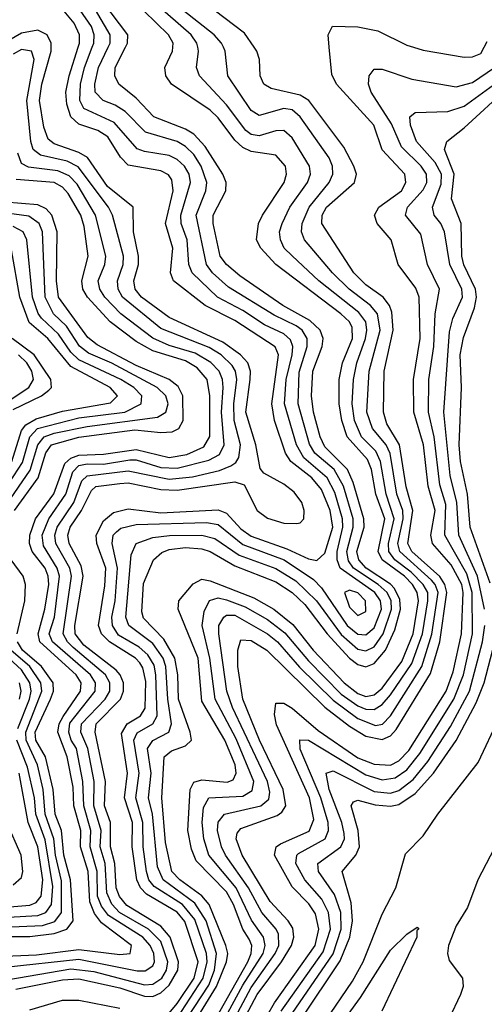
# Model space of a CAD drawing. Header units: inches. Extents: x 990535 to 1117859, y 769386 to 892122.
# Tile 831 of 1056: x 1053526 to 1054659, y 867666 to 870067. Entities that reach past the tile are written whole.
import ezdxf

# ---------------------------------------------------------------- set-up
doc = ezdxf.new("R2010")
doc.units = ezdxf.units.IN
doc.header["$MEASUREMENT"] = 0
doc.layers.add('B0856', color=7, linetype='Continuous')
doc.layers.add('B0857', color=7, linetype='Continuous')

msp = doc.modelspace()

# ---------------------------------------------------------------- linework, layer by layer
at = {"layer": 'B0856', "color": 5}
for points, elevation in [([(1053516.5, 867703.5), (1053630, 867726.5), (1053670, 867728.3), (1053770, 867706.5), (1053830, 867686.2), (1053850, 867685.4), (1053870, 867694.2), (1053890, 867713.1), (1053911.6, 867750), (1053913.2, 867770), (1053893, 867830), (1053870, 867857.2), (1053787.3, 867907.3), (1053769.3, 867929.3), (1053761.1, 867950), (1053757.9, 868010), (1053747.3, 868050), (1053747.3, 868110), (1053732.4, 868150), (1053735, 868210), (1053709.6, 868330), (1053712.1, 868350), (1053771.9, 868410), (1053778.6, 868430), (1053778.5, 868450), (1053771.1, 868470), (1053761.2, 868481.2), (1053681.8, 868541.8), (1053661.2, 868570), (1053659.9, 868590), (1053680.2, 868710), (1053675.7, 868735.7), (1053646.4, 868790), (1053643, 868810), (1053649.1, 868830), (1053676.3, 868870), (1053700.9, 868919.1), (1053711.3, 868928.7), (1053770, 868936.4), (1053790, 868937.5), (1053870, 868921.3), (1053910, 868919.6), (1054050, 868939.9), (1054072.8, 868932.8), (1054104.9, 868870), (1054130, 868851.4), (1054170, 868839.8), (1054201.7, 868838.3), (1054210, 868840.2), (1054218.9, 868850), (1054219.8, 868870), (1054213.6, 868890), (1054195.2, 868915.2), (1054170, 868934.5), (1054121.2, 868961.2), (1054112.4, 868972.4), (1054101.4, 869030), (1054077.3, 869110), (1054087.6, 869190), (1054088.2, 869210), (1054082.3, 869230), (1054064.1, 869250), (1054020.8, 869280.8), (1053890, 869340.5), (1053822.7, 869390), (1053807.4, 869410), (1053804.1, 869430), (1053815.1, 869470), (1053815.3, 869490), (1053803, 869550), (1053802.3, 869610), (1053740, 869660), (1053690.9, 869730.9), (1053670, 869743.1), (1053610, 869764.1), (1053595.3, 869775.3), (1053584.9, 869804.9), (1053574.1, 869870), (1053579.9, 869910), (1053602.6, 869990), (1053602.6, 870000)], 3020), ([(1053890, 867645.1), (1053910, 867668.4), (1053951.4, 867730), (1053960.9, 867770), (1053928.6, 867868.6), (1053910, 867890.9), (1053834.9, 867934.9), (1053820.7, 867950), (1053811.1, 867970), (1053799.7, 868050), (1053800.4, 868110), (1053781.5, 868170), (1053788.7, 868230), (1053773.6, 868326.4), (1053787.9, 868350), (1053820.4, 868370), (1053831.8, 868388.2), (1053833.3, 868453.3), (1053826.4, 868486.4), (1053818.7, 868498.7), (1053808.4, 868510), (1053744.7, 868550), (1053725.1, 868570), (1053717.6, 868590), (1053733.3, 868686.7), (1053735.4, 868730), (1053713.7, 868790), (1053712.3, 868810), (1053730, 868845.1), (1053754.3, 868865.7), (1053790, 868874.2), (1053870, 868864.9), (1054010, 868872), (1054030, 868863.6), (1054065.3, 868825.3), (1054090, 868807.5), (1054177.1, 868777.1), (1054230, 868752.2), (1054250, 868748), (1054270, 868766.1), (1054289.4, 868830), (1054282.5, 868870), (1054261.7, 868921.7), (1054238.2, 868950), (1054186.8, 868990), (1054174.2, 869010), (1054147.3, 869090), (1054140.6, 869130), (1054156.9, 869250), (1054148.9, 869268.9), (1054050, 869333.3), (1053977.9, 869370), (1053900.6, 869430), (1053893.5, 869450), (1053899, 869510), (1053881.3, 869570), (1053899.8, 869650), (1053896.4, 869676.4), (1053888.3, 869688.3), (1053870, 869698.3), (1053790, 869712.2), (1053771.8, 869731.8), (1053740.9, 869780.9), (1053716.4, 869796.4), (1053670, 869812.4), (1053650, 869830), (1053640.7, 869860.7), (1053638.6, 869890), (1053646.2, 869930), (1053668.4, 870000)], 2980), ([(1053910, 867632.4), (1053973.4, 867730), (1053983, 867770), (1053980.9, 867790), (1053953.1, 867873.1), (1053922.9, 867910), (1053853.3, 867953.3), (1053840.3, 867970), (1053834.6, 867990), (1053826.7, 868050), (1053826.4, 868110), (1053808.9, 868170), (1053817.3, 868230), (1053804.1, 868310), (1053812, 868328), (1053850.2, 868349.8), (1053861.1, 868370), (1053858.1, 868470), (1053853.3, 868493.3), (1053838.5, 868518.5), (1053816.8, 868536.8), (1053766.6, 868566.6), (1053752.1, 868590), (1053750.4, 868610), (1053758.2, 868650), (1053764.1, 868730), (1053751.1, 868790), (1053753.5, 868810), (1053761.4, 868818.6), (1053772.7, 868827.3), (1053810, 868836.5), (1053981.4, 868841.4), (1054010, 868836), (1054070, 868787.4), (1054170.7, 868750), (1054241.9, 868701.9), (1054261.7, 868681.7), (1054324.3, 868590), (1054350, 868568.9), (1054370, 868566.9), (1054390, 868584.2), (1054407.9, 868630), (1054405.4, 868650), (1054392, 868670), (1054307.3, 868730), (1054299.7, 868750), (1054299.7, 868770), (1054314, 868830), (1054313.1, 868850), (1054294.3, 868914.3), (1054275.5, 868950), (1054218.7, 868998.7), (1054200.7, 869030), (1054171.9, 869130), (1054175.3, 869190), (1054190.1, 869250.1), (1054191.6, 869270), (1054186.1, 869286.1), (1054170, 869300.7), (1054122.9, 869322.9), (1054070, 869357.6), (1054008.5, 869390), (1053946.3, 869450), (1053938.6, 869470), (1053933.8, 869530), (1053919.5, 869570), (1053918.5, 869590), (1053942.4, 869670), (1053939.1, 869690), (1053927.8, 869710), (1053910, 869726), (1053890, 869735.6), (1053830, 869745.3), (1053812.3, 869752.3), (1053755.8, 869815.8), (1053682.2, 869850), (1053672.5, 869870), (1053673.9, 869910), (1053683.4, 869950), (1053702.8, 870000)], 2960), ([(1053915.4, 867604.6), (1053986.7, 867713.3), (1054000.8, 867750), (1054005.6, 867790), (1053980.2, 867870), (1053953.2, 867913.2), (1053875.2, 867970), (1053861.7, 868001.7), (1053849.7, 868129.7), (1053839.8, 868170), (1053846.7, 868230), (1053837.4, 868290), (1053850.1, 868309.9), (1053889.3, 868330), (1053895.8, 868350), (1053886.8, 868410), (1053882.5, 868490), (1053875.8, 868510), (1053850, 868546), (1053791.5, 868590), (1053784.7, 868610), (1053797.5, 868762.5), (1053809.9, 868790), (1053850, 868804.4), (1053891, 868809), (1053970, 868810.5), (1054001.9, 868801.9), (1054061.1, 868761.1), (1054150, 868728.5), (1054199, 868699), (1054249.8, 868649.8), (1054310, 868568.1), (1054350, 868532.2), (1054370, 868527.8), (1054390, 868538.2), (1054412.2, 868570), (1054432.5, 868630), (1054431.4, 868650), (1054421.6, 868670), (1054399.9, 868690), (1054339.6, 868730), (1054327.5, 868747.5), (1054323.7, 868770), (1054339.3, 868830), (1054338.8, 868850), (1054315.6, 868930), (1054292.5, 868970), (1054245.1, 869010), (1054232.3, 869032.3), (1054204.7, 869130), (1054207.7, 869207.7), (1054227, 869270), (1054226.6, 869290), (1054214.6, 869310), (1054200.2, 869320.2), (1054146.4, 869346.4), (1054035, 869415), (1053995.8, 869450), (1053981.1, 869470), (1053956.3, 869590), (1053979.4, 869650), (1053982, 869670), (1053968.6, 869710), (1053950, 869737.9), (1053930, 869757.9), (1053910, 869769.7), (1053832.3, 869792.3), (1053783.2, 869843.2), (1053758.8, 869858.8), (1053728.9, 869870), (1053710, 869889.9), (1053709.1, 869910), (1053717.6, 869950), (1053741.5, 870000)], 2940), ([(1053930, 867587.1), (1054005.6, 867710), (1054030.4, 867770), (1054033.4, 867790), (1054028.2, 867810), (1053987.6, 867910), (1053970, 867931), (1053915.9, 867970), (1053896.9, 867990), (1053880.9, 868060.9), (1053872.4, 868170), (1053878.4, 868270), (1053895.8, 868284.2), (1053930, 868296.7), (1053944.5, 868310), (1053941.8, 868330), (1053912.7, 868410), (1053911.5, 868470), (1053904.4, 868510), (1053877, 868557), (1053827.7, 868607.7), (1053823.2, 868623.2), (1053827.9, 868692.1), (1053852.1, 868750), (1053872, 868768), (1053890, 868775.1), (1053930, 868780), (1053970, 868777.2), (1053990, 868770.6), (1054050, 868735.1), (1054150, 868696.7), (1054190, 868670.2), (1054221.4, 868641.4), (1054275.5, 868570), (1054330, 868510), (1054350, 868495.2), (1054370, 868488.8), (1054390, 868496.9), (1054417.8, 868530), (1054441, 868579), (1054454.1, 868630), (1054453, 868653), (1054439.8, 868679.8), (1054430, 868690.8), (1054370.6, 868730), (1054352.7, 868750), (1054348.1, 868770), (1054365.8, 868830), (1054365.2, 868850), (1054338.9, 868938.9), (1054325.4, 868970), (1054270, 869025.4), (1054258.6, 869050), (1054242.6, 869110), (1054237.3, 869150), (1054240.6, 869210), (1054263.2, 869270), (1054266.2, 869290), (1054258.6, 869310), (1054233.4, 869333.4), (1054167.7, 869370), (1054062.2, 869442.2), (1054029.7, 869469.7), (1054014.7, 869490), (1053997.5, 869570), (1053997.7, 869590), (1054028.3, 869650), (1054029.2, 869670), (1054021.4, 869690), (1053977.8, 869757.8), (1053950, 869787.6), (1053930, 869800), (1053852.7, 869830), (1053810, 869875.2), (1053767.6, 869910), (1053757.7, 869930), (1053758.4, 869950), (1053783.8, 870000)], 2920), ([(1053957.7, 867550), (1054081.9, 867770), (1054090.5, 867790), (1054091.9, 867810), (1054085.6, 867825.6), (1054069.6, 867850), (1054046.9, 867910), (1054030, 867940.3), (1053956.2, 868016.2), (1053944.9, 868044.9), (1053935.7, 868090), (1053941.6, 868190), (1053950, 868208), (1053970, 868213.7), (1054032, 868208), (1054046.3, 868213.7), (1054054, 868230), (1054050.8, 868250), (1054026.4, 868310), (1053970, 868405.8), (1053961.3, 868510), (1053911.8, 868630), (1053913.5, 868650), (1053948.4, 868691.6), (1053970, 868702.6), (1053990, 868699.1), (1054097.1, 868657.1), (1054145.4, 868630), (1054192, 868592), (1054241.7, 868530), (1054317.1, 868450), (1054350, 868423.8), (1054370, 868417.1), (1054390, 868420.8), (1054410, 868436.9), (1054457.7, 868502.3), (1054485, 868570), (1054498.1, 868650), (1054494.9, 868670), (1054483.4, 868690), (1054464.4, 868710), (1054410, 868750), (1054400.1, 868770), (1054416, 868850), (1054394.6, 868910), (1054383.8, 868970), (1054374.3, 868994.3), (1054324, 869050), (1054311.5, 869090), (1054304.7, 869130), (1054304.7, 869190), (1054313, 869230), (1054337.1, 869290), (1054336.3, 869316.2), (1054330, 869330), (1054309.3, 869350), (1054150.2, 869470), (1054113.7, 869510), (1054103.6, 869530), (1054108.5, 869570), (1054118.1, 869590), (1054170.8, 869670), (1054176.2, 869690), (1054173.6, 869710), (1054150, 869736.6), (1054090, 869745.8), (1054070, 869755.4), (1054050, 869773.2), (1054010, 869827.2), (1053990, 869846.3), (1053895.7, 869910), (1053881.7, 869930), (1053879.7, 869950), (1053898.7, 869990), (1053899.3, 870000)], 2880), ([(1053970.4, 867530), (1054070, 867713), (1054119.5, 867790), (1054124.2, 867810), (1054120.6, 867830), (1054091.2, 867871.2), (1054053.4, 867950), (1053987.1, 868030), (1053974.5, 868070), (1053970.7, 868110), (1053974.1, 868145.9), (1053986.8, 868170), (1054070, 868173.9), (1054092.6, 868187.4), (1054097, 868210), (1054053.5, 868313.5), (1054002.2, 868410), (1053989.8, 868510), (1053970.4, 868590), (1053975.6, 868624.4), (1053989, 868651), (1054010, 868657.5), (1054030, 868652.8), (1054075.5, 868635.5), (1054130, 868604.6), (1054172.1, 868572.1), (1054230, 868503.5), (1054310, 868422.9), (1054350, 868394.1), (1054370, 868385.6), (1054390, 868384.9), (1054410, 868397.4), (1054430, 868420.5), (1054482.4, 868497.6), (1054508.1, 868570), (1054521.5, 868650), (1054521, 868670), (1054510, 868690), (1054480.3, 868720.3), (1054440.5, 868750), (1054426.2, 868770), (1054425.3, 868790), (1054439, 868850), (1054419.1, 868910), (1054406, 868990), (1054394.6, 869014.6), (1054359.2, 869050), (1054342.6, 869090), (1054336.7, 869130), (1054339.5, 869190), (1054347.8, 869230), (1054368.8, 869290), (1054372.4, 869310), (1054369.8, 869330), (1054352.7, 869352.7), (1054255.4, 869430), (1054190, 869490.8), (1054171.1, 869510), (1054161.8, 869530), (1054159.6, 869550), (1054165.6, 869570), (1054184.4, 869610), (1054227.9, 869670), (1054234.7, 869690), (1054232.2, 869710), (1054190, 869779.1), (1054170, 869796.5), (1054150, 869796.1), (1054110, 869783.8), (1054090, 869787.3), (1054076.9, 869796.9), (1054030, 869858.9), (1053964.1, 869930), (1053957.3, 869950), (1053961.8, 869990), (1053959.8, 870000)], 2860), ([(1053993.6, 867526.4), (1054090, 867707.6), (1054148.7, 867790), (1054157.3, 867810), (1054157.1, 867837.1), (1054151.1, 867850), (1054116.5, 867890), (1054083.8, 867950), (1054027.5, 868030), (1054018, 868050), (1054008.5, 868090), (1054010, 868110.7), (1054025.5, 868130), (1054113.5, 868150), (1054133.5, 868166.5), (1054136.1, 868183.9), (1054130.4, 868210), (1054044.6, 868390), (1054030.6, 868430), (1054011.3, 868570), (1054011.1, 868590), (1054023.3, 868610), (1054030, 868615), (1054050, 868614.9), (1054130, 868569.8), (1054154.8, 868550), (1054208.4, 868488.4), (1054290, 868407.6), (1054350, 868363.5), (1054393.6, 868346.4), (1054410.7, 868349.3), (1054429.9, 868370.1), (1054506.5, 868490), (1054530.9, 868569.1), (1054546.1, 868670), (1054538.9, 868690), (1054530, 868700.1), (1054452.9, 868770), (1054448.3, 868790), (1054461.3, 868850), (1054459.9, 868870), (1054445.3, 868910), (1054429.2, 869009.2), (1054419.3, 869030), (1054386.4, 869070), (1054372.5, 869110), (1054378.4, 869210), (1054404.6, 869310), (1054398.2, 869350), (1054381.6, 869370), (1054329.2, 869410), (1054288.6, 869450), (1054220.4, 869530), (1054213, 869550), (1054214.7, 869570), (1054231.6, 869610), (1054280.8, 869670), (1054289.1, 869690), (1054288.3, 869710), (1054280.2, 869730), (1054210.1, 869830.1), (1054190, 869847.2), (1054170, 869850.4), (1054110, 869833.1), (1054090, 869845.1), (1054033.7, 869930), (1054027.2, 869990), (1054022.5, 870000)], 2840), ([(1054002.1, 867497.9), (1054104.5, 867690), (1054164.5, 867770), (1054188.3, 867810), (1054194.3, 867830), (1054191.8, 867851.8), (1054180.6, 867870), (1054136.7, 867916.7), (1054068.4, 868030), (1054053.7, 868070), (1054056.1, 868083.9), (1054065.2, 868094.8), (1054153.4, 868126.6), (1054165.2, 868134.8), (1054174.4, 868150), (1054168.1, 868190), (1054110.7, 868310), (1054070.1, 868410), (1054057.3, 868490), (1054057.9, 868530), (1054065.1, 868554.9), (1054090, 868553.6), (1054128.5, 868530), (1054270, 868390.9), (1054330, 868344.6), (1054370, 868320.3), (1054410, 868312.4), (1054430, 868320.7), (1054444, 868336), (1054527.3, 868472.7), (1054550.1, 868550), (1054567.2, 868670), (1054562.7, 868690), (1054550, 868709.6), (1054481.7, 868770), (1054472.6, 868790), (1054484.7, 868870), (1054468.3, 868928.3), (1054452.4, 869030), (1054421.3, 869081.3), (1054412.8, 869110), (1054414.4, 869210), (1054436.7, 869310), (1054433.6, 869353.6), (1054427.4, 869370), (1054412.3, 869390), (1054370, 869420.8), (1054340.3, 869450), (1054262.4, 869570), (1054263.1, 869590), (1054274.1, 869610), (1054342.5, 869670), (1054347.1, 869690), (1054340.3, 869710), (1054316, 869756), (1054230.7, 869870), (1054210, 869883), (1054139.2, 869899.2), (1054121.5, 869910), (1054112.3, 869930), (1054110.3, 869970), (1054104.3, 869990), (1054097.3, 870000)], 2820), ([(1054110, 867604.9), (1054146.9, 867670), (1054246.4, 867810), (1054255.5, 867850), (1054247.3, 867887.3), (1054231, 867911), (1054190, 867952.9), (1054147.2, 868030), (1054151.5, 868050), (1054162.1, 868057.9), (1054231.5, 868088.5), (1054243.3, 868116.7), (1054232.8, 868170), (1054152.2, 868347.8), (1054147.2, 868372.8), (1054150, 868400.5), (1054170, 868400.8), (1054190, 868388.1), (1054253.6, 868333.6), (1054350, 868267.4), (1054390, 868251.5), (1054430, 868249.5), (1054450, 868259.6), (1054474.6, 868285.4), (1054565.6, 868430), (1054583.1, 868477), (1054603.1, 868570), (1054607.4, 868670), (1054604.3, 868690), (1054578.1, 868738.1), (1054532.1, 868790), (1054528.5, 868810), (1054539.3, 868870), (1054521.8, 868930), (1054510.7, 869030.7), (1054486.7, 869110), (1054485.8, 869190), (1054502.7, 869290), (1054500.2, 869390), (1054492.1, 869412.1), (1054448.8, 869470), (1054431.6, 869530), (1054397.3, 869570), (1054391.4, 869590), (1054401.9, 869610), (1054456.5, 869650), (1054467.2, 869670), (1054465.1, 869690), (1054409.5, 869749.5), (1054389.1, 869810), (1054298.5, 869910), (1054287, 869933), (1054280.8, 870000)], 2780), ([(1054485.9, 870000), (1054510, 869992.6), (1054610, 869975.1), (1054630, 869976.5), (1054650, 869984.7), (1054658.3, 870000)], 2780), ([(1053494.1, 867725.9), (1053650, 867752.6), (1053706.1, 867746.1), (1053830, 867714.2), (1053850, 867715.7), (1053872.1, 867730), (1053884.1, 867750), (1053887, 867770), (1053870, 867819.3), (1053839.6, 867850), (1053769.4, 867890), (1053750.7, 867910.7), (1053738.5, 867938.5), (1053734, 868010), (1053721.8, 868050), (1053724.1, 868090), (1053706.9, 868150), (1053707.6, 868210), (1053692.1, 868290), (1053674.5, 868330), (1053676.1, 868350), (1053734.1, 868410), (1053745.3, 868430), (1053745.4, 868450), (1053735, 868470), (1053656.3, 868536.3), (1053642.2, 868550), (1053631.3, 868570), (1053652.2, 868710), (1053648.3, 868730), (1053613.5, 868790), (1053611.2, 868810), (1053617, 868830), (1053657.6, 868890), (1053677.5, 868942.5), (1053690, 868954.8), (1053790, 868967.2), (1053890, 868946.3), (1053947.4, 868952.6), (1054012.6, 868967.4), (1054040.7, 868979.3), (1054052.7, 868987.3), (1054060.3, 868999.7), (1054063.9, 869030), (1054048.9, 869090), (1054047.9, 869130), (1054055.3, 869190), (1054052.2, 869210), (1054043.9, 869223.9), (1054016.7, 869250), (1053987.6, 869267.6), (1053870, 869313.7), (1053776.7, 869390), (1053765.8, 869410), (1053764.5, 869430), (1053778, 869470), (1053778.8, 869490), (1053752.3, 869590), (1053742, 869610), (1053668.4, 869708.4), (1053641.6, 869721.6), (1053576.8, 869736.8), (1053558.6, 869750), (1053552.7, 869770), (1053543.1, 869870), (1053561.2, 869970), (1053554.2, 869990), (1053530, 869993.8), (1053510, 869983.1)], 3040), ([(1054163.7, 867650), (1054265.8, 867794.2), (1054283.5, 867850), (1054279.1, 867890), (1054262.7, 867922.7), (1054221.5, 867970), (1054199.2, 868010), (1054201.2, 868030), (1054205.7, 868034.3), (1054270.7, 868070), (1054279.2, 868090), (1054278.1, 868110), (1054260, 868170), (1054210, 868288.3), (1054208.9, 868311.1), (1054230, 868310.5), (1054370, 868225.9), (1054410, 868213.5), (1054441.1, 868218.9), (1054470, 868238.3), (1054502, 868278), (1054584.3, 868410), (1054608.1, 868470), (1054630, 868570), (1054629.4, 868670), (1054616, 868716), (1054562.4, 868810), (1054565, 868885), (1054550, 868933), (1054536.9, 869050), (1054522.7, 869110), (1054523.4, 869190), (1054535.9, 869270), (1054539.1, 869350), (1054549.9, 869410), (1054520.6, 869470), (1054503.8, 869543.8), (1054466.5, 869590), (1054471.9, 869610), (1054510, 869652), (1054518.3, 869670), (1054517.9, 869690), (1054505.1, 869710), (1054457.1, 869757.1), (1054432.6, 869812.6), (1054383, 869890), (1054376.3, 869910), (1054378.4, 869930), (1054390, 869946), (1054410, 869946.4), (1054481.7, 869921.7), (1054590, 869903.1), (1054630, 869913.7), (1054683.9, 869950)], 2760), ([(1054659.1, 868630), (1054642.6, 868710), (1054596.6, 868810), (1054592, 868890), (1054575.7, 868955.7), (1054560.2, 869110), (1054573.8, 869306.2), (1054581.8, 869338.2), (1054605.6, 869390), (1054604.2, 869410), (1054574.7, 869470), (1054561.5, 869550), (1054552.7, 869570), (1054536.9, 869590), (1054532.3, 869610), (1054553.9, 869666.1), (1054554.2, 869690), (1054538.6, 869718.6), (1054493.4, 869770), (1054478.6, 869810), (1054477.1, 869830), (1054490, 869840.5), (1054570, 869843.2), (1054610, 869856.1), (1054690, 869914.3)], 2740), ([(1054673.1, 868693.1), (1054624.4, 868830), (1054618.2, 868910), (1054600.8, 868990), (1054597.3, 869030), (1054603, 869170), (1054600.3, 869250), (1054607.8, 869292.2), (1054635.3, 869364.7), (1054639.9, 869390), (1054637.3, 869410), (1054608.9, 869468.9), (1054603.8, 869490), (1054602.6, 869570), (1054578.5, 869630), (1054585.5, 869690), (1054562.1, 869750), (1054567.6, 869770), (1054610, 869803.1), (1054718, 869902)], 2720), ([(1053490, 867756.7), (1053670, 867776.1), (1053811.8, 867748.2), (1053832.1, 867747.9), (1053850, 867759.9), (1053854.4, 867770), (1053853, 867790), (1053844, 867810), (1053826.3, 867830), (1053742.6, 867882.6), (1053725.4, 867905.4), (1053715.8, 867930), (1053714.5, 867990), (1053697.5, 868050), (1053698.9, 868090), (1053682.1, 868150), (1053680, 868210), (1053664.2, 868290), (1053651.3, 868310), (1053645.2, 868330), (1053648, 868352), (1053709.4, 868430), (1053710.3, 868450), (1053698.1, 868470), (1053605.5, 868550), (1053597.5, 868570), (1053610.5, 868610), (1053623.1, 868710), (1053617.3, 868730), (1053583.8, 868783.8), (1053580.7, 868810), (1053596.6, 868850), (1053638.5, 868910), (1053655.4, 868964.6), (1053670, 868979.7), (1053690, 868984.1), (1053730, 868983.2), (1053794.2, 868994.2), (1053810, 868993.6), (1053870, 868975.1), (1053910, 868973.7), (1053987.2, 868992.8), (1054012.9, 869007.1), (1054024.6, 869030), (1054018.2, 869110), (1054022.3, 869170), (1054020.6, 869190), (1054012.3, 869210), (1053991.5, 869231.4), (1053953.7, 869253.7), (1053890, 869272.6), (1053850, 869290.3), (1053772.7, 869350), (1053733.4, 869390), (1053720.8, 869410), (1053717.4, 869430), (1053733.2, 869470), (1053735.8, 869490), (1053710.5, 869590), (1053665.6, 869665.6), (1053646.4, 869686.4), (1053618.3, 869698.3), (1053547.4, 869707.4), (1053530, 869716.1), (1053521.2, 869741.2)], 3060), ([(1053470, 867782.8), (1053566.8, 867786.8), (1053670, 867800.1), (1053770, 867788.1), (1053795.2, 867790), (1053798.5, 867810), (1053725.1, 867865.1), (1053707.9, 867887.9), (1053696.5, 867916.5), (1053692.5, 867990), (1053674.3, 868050), (1053674.6, 868090), (1053657.5, 868150), (1053655.9, 868195.9), (1053641.8, 868270), (1053618.9, 868330), (1053622.2, 868350), (1053631.7, 868368.3), (1053674, 868430), (1053675.3, 868450), (1053663.1, 868470), (1053574.6, 868550), (1053570.4, 868570), (1053587, 868630), (1053596.4, 868690), (1053595.2, 868710), (1053587.5, 868730), (1053555.7, 868770), (1053549.4, 868790), (1053550.6, 868810), (1053564, 868850), (1053608.8, 868911.2), (1053635.4, 868984.6), (1053650, 868998.2), (1053670, 869005.1), (1053730, 869007.7), (1053810, 869019.1), (1053890, 868999.5), (1053933, 869007), (1053974.5, 869025.5), (1053989.1, 869050.9), (1053989.6, 869150), (1053982.8, 869190), (1053958.3, 869218.3), (1053930, 869235.1), (1053850, 869259.8), (1053810, 869282.4), (1053746.3, 869330), (1053691, 869390), (1053679.9, 869410), (1053677.4, 869430), (1053693, 869490), (1053682.9, 869562.9), (1053674.4, 869590), (1053643.5, 869643.5), (1053630, 869658.8), (1053610, 869669.8), (1053517.1, 869677.1)], 3080), ([(1053513.3, 868870), (1053570.4, 868950), (1053589.5, 869010.5), (1053602.9, 869030), (1053670, 869048.7), (1053806.7, 869066.7), (1053870, 869060.2), (1053897.8, 869062.2), (1053913.7, 869070), (1053924.1, 869090), (1053923.6, 869150), (1053912.5, 869172.5), (1053889.9, 869189.9), (1053810, 869223.8), (1053714.4, 869274.4), (1053692.2, 869292.2), (1053620, 869390), (1053615.3, 869430), (1053617.4, 869550), (1053603.9, 869590), (1053590, 869605.9), (1053570, 869615.6), (1053490, 869621.7)], 3120), ([(1053493.9, 868886.1), (1053551.3, 868968.7), (1053570.3, 869030), (1053585.5, 869050), (1053610, 869059.2), (1053690, 869075.3), (1053861.9, 869098.1), (1053882.2, 869110), (1053888.1, 869130), (1053882.5, 869150), (1053861, 869170), (1053750, 869229.8), (1053693.6, 869253.6), (1053671.3, 869271.3), (1053639.5, 869319.5), (1053608.2, 869350), (1053588, 869390), (1053581.1, 869550), (1053573.1, 869570), (1053547.7, 869587.7), (1053470, 869598.4)], 3140), ([(1053468.1, 868890), (1053532.4, 868987.6), (1053550.3, 869050), (1053568.9, 869070), (1053670, 869095.9), (1053782.5, 869110), (1053821.8, 869130), (1053823.9, 869150), (1053803.7, 869170), (1053772.7, 869190), (1053670, 869237.8), (1053650, 869256.4), (1053620.1, 869300.1), (1053578.9, 869338.9), (1053570.5, 869350.5), (1053556.9, 869390), (1053543.1, 869530), (1053534.5, 869550), (1053510, 869562.9)], 3160), ([(1053506.1, 868990), (1053530, 869065.3), (1053540.5, 869079.5), (1053565.9, 869094.1), (1053630, 869112.1), (1053747, 869133), (1053764.5, 869150), (1053746.5, 869170), (1053650, 869221.7), (1053594, 869290), (1053548.6, 869328.6), (1053526, 869390), (1053505.9, 869505.9)], 3180), ([(1053510, 869116.4), (1053579.2, 869150), (1053596.6, 869163.4), (1053602.9, 869170), (1053601.6, 869190), (1053561.3, 869250), (1053507.3, 869290)], 3220), ([(1053490, 869132.2), (1053548.2, 869170), (1053559.6, 869190), (1053555.4, 869210), (1053543.2, 869230), (1053522.7, 869250)], 3240), ([(1053519.8, 868570), (1053538.6, 868650), (1053540, 868690), (1053533.9, 868710), (1053504.8, 868750)], 3120), ([(1054190, 867644), (1054290.2, 867789.8), (1054309.5, 867849.5), (1054308.8, 867890), (1054293.8, 867933.8), (1054254.4, 867990), (1054253.1, 868010), (1054309, 868050), (1054317.6, 868070), (1054317.2, 868082.8), (1054311.1, 868110), (1054280.8, 868190), (1054272.9, 868230), (1054290, 868235.5), (1054390, 868185.1), (1054430, 868181.3), (1054450, 868188), (1054485.5, 868214.5), (1054521.5, 868258.5), (1054576.5, 868343.5), (1054622.6, 868430), (1054654.7, 868550), (1054660.3, 868590)], 2740), ([(1053470, 867831.6), (1053550, 867831.6), (1053610, 867839.3), (1053640.9, 867850), (1053655.9, 867870), (1053649.5, 867970), (1053633.7, 868030), (1053627.5, 868090), (1053612.3, 868130), (1053607.5, 868190), (1053588.6, 868270), (1053564.9, 868310), (1053563.6, 868330), (1053601, 868410), (1053608.2, 868430), (1053607, 868450), (1053579.2, 868490), (1053532.9, 868530), (1053520.5, 868550)], 3120), ([(1054212.5, 867630), (1054307.6, 867772.4), (1054330.9, 867830), (1054337.5, 867870), (1054334.1, 867914.1), (1054312.1, 867990), (1054345.4, 868030), (1054354.2, 868050), (1054351.6, 868090), (1054333.9, 868150), (1054339.8, 868160.2), (1054350, 868164.1), (1054392.8, 868152.8), (1054430, 868149.2), (1054450, 868153.8), (1054490, 868180.2), (1054535, 868230), (1054590.3, 868309.7), (1054638.7, 868401.3), (1054658.6, 868450), (1054684.2, 868550)], 2720), ([(1053410, 867851), (1053581.3, 867858.7), (1053611.3, 867868.7), (1053628, 867890), (1053627.3, 867967.3), (1053612.8, 868030), (1053609, 868070), (1053588.1, 868130), (1053582.9, 868190), (1053568.8, 868250), (1053541.1, 868310), (1053540.9, 868330), (1053579.4, 868430), (1053577, 868450), (1053550, 868490), (1053503.9, 868530)], 3140), ([(1053521.3, 868338.7), (1053549.2, 868410), (1053553.4, 868430), (1053550.6, 868450), (1053530, 868481.5), (1053477.9, 868530)], 3160), ([(1053525.4, 868410), (1053529.1, 868430), (1053525.2, 868450)], 3180), ([(1054270, 867623.9), (1054337.3, 867722.7), (1054363.2, 867770), (1054410, 867886.5), (1054442.8, 867950), (1054466.9, 868033.1), (1054510, 868076.9), (1054545.6, 868130), (1054643.8, 868256.2), (1054695.2, 868364.8)], 2680), ([(1053410, 867874.4), (1053570, 867882.7), (1053589.6, 867890.4), (1053603, 867910), (1053606.5, 867953.5), (1053587.4, 868067.4), (1053564.8, 868130), (1053561.8, 868170), (1053544.8, 868244.8), (1053518.5, 868310)], 3160), ([(1053385.5, 867894.5), (1053550, 867907.9), (1053565.5, 867914.5), (1053578.3, 867930), (1053582.4, 867970), (1053569.6, 868050), (1053546.4, 868110), (1053524, 868230)], 3180), ([(1053510, 867957.6), (1053530, 867975.5), (1053533.4, 867990), (1053529.6, 868030), (1053494.4, 868110)], 3220), ([(1054693.1, 868066.9), (1054643.4, 867970), (1054617.6, 867902.4), (1054590, 867857.7), (1054571.4, 867810), (1054569.3, 867790), (1054573, 867773), (1054606, 867730), (1054607.2, 867710), (1054600.7, 867690), (1054572.2, 867630)], 2680), ([(1054290, 867591.3), (1054357, 867683), (1054430, 867798.3), (1054470, 867837.2), (1054494.7, 867854.7), (1054499.1, 867850), (1054494, 867846), (1054494, 867830), (1054408.8, 867650)], 2660), ([(1053550, 867652.8), (1053630, 867676.2), (1053670, 867676.7), (1053770, 867656.7)], 2980)]:
    msp.add_lwpolyline(points, dxfattribs=dict(at, elevation=elevation))
at = {"layer": 'B0856', "color": 5, "elevation": 2980}
msp.add_lwpolyline([(1054330, 868675.8), (1054318, 868670), (1054330, 868634.6), (1054350, 868614.6), (1054370, 868623.8), (1054369.1, 868650), (1054350, 868669.9)], close=True, dxfattribs=at)
at = {"layer": 'B0857', "color": 5}
for points, elevation in [([(1053783.8, 870000), (1053788.9, 870010), (1053789.1, 870030), (1053670, 870188.5)], 2920), ([(1053899.3, 870000), (1053899.9, 870010), (1053888.9, 870030), (1053798.3, 870118.3)], 2880), ([(1053959.8, 870000), (1053957.8, 870010), (1053943.6, 870030), (1053830, 870130)], 2860), ([(1053668.4, 870000), (1053671.5, 870010), (1053671.6, 870030), (1053658.7, 870058.7), (1053630, 870092.4)], 2980), ([(1053702.8, 870000), (1053706.7, 870010), (1053707.3, 870030), (1053700.5, 870050), (1053673.1, 870090)], 2960), ([(1053741.5, 870000), (1053746.2, 870010), (1053746.3, 870030), (1053710.5, 870090.5)], 2940), ([(1054022.5, 870000), (1054017.8, 870010), (1054000.2, 870030), (1053923.2, 870090)], 2840), ([(1054097.3, 870000), (1054073.8, 870033.8), (1053999.7, 870090)], 2820), ([(1054280.8, 870000), (1054278, 870030), (1054289, 870051), (1054350, 870049.7), (1054399.4, 870039.4), (1054470, 870004.9), (1054485.9, 870000)], 2780), ([(1053602.6, 870000), (1053602.5, 870010), (1053592.9, 870030), (1053570, 870041.3), (1053530, 870033.7), (1053489.7, 870010.3), (1053478.8, 870000)], 3020), ([(1054658.3, 870000), (1054666, 870014)], 2780)]:
    msp.add_lwpolyline(points, dxfattribs=dict(at, elevation=elevation))

doc.saveas('drawing.dxf')
